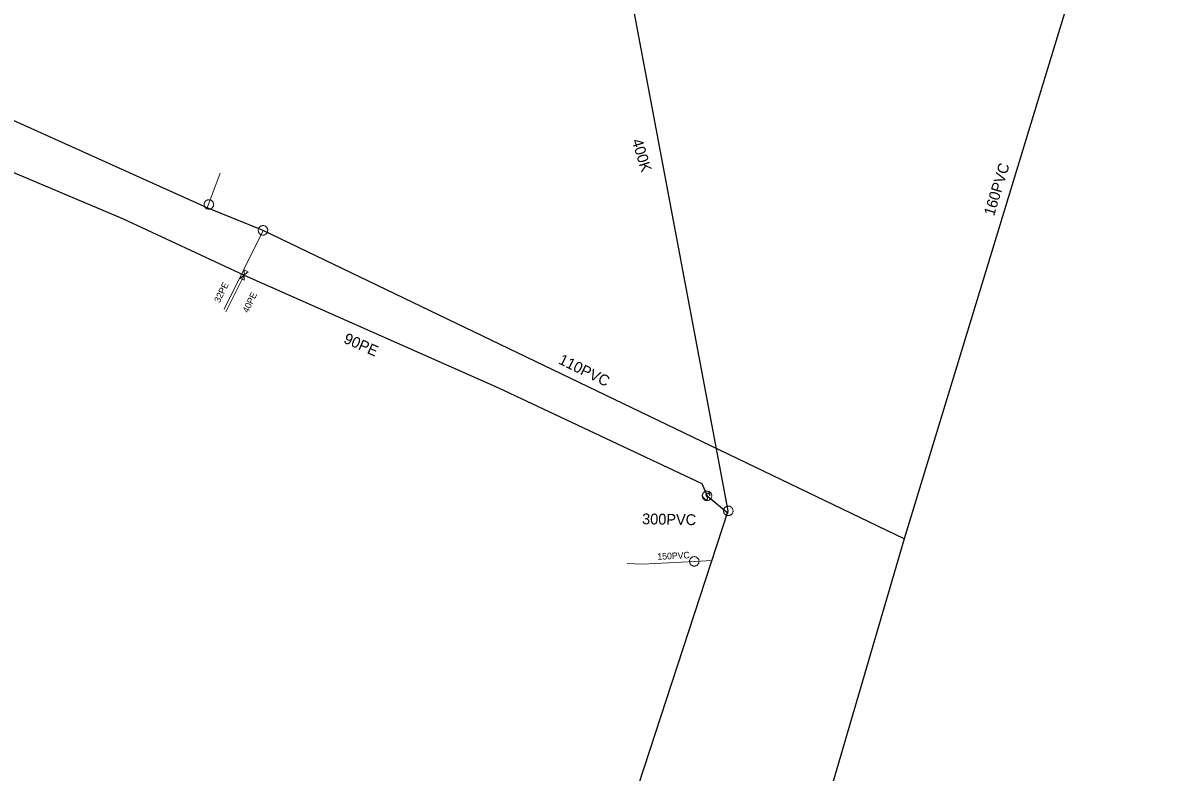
# Model space of a CAD drawing. Extents: x -741806 to -738704, y -1059275 to -1055387.
# Drawn here: x -740397.8 to -740293.4, y -1056984.6 to -1056915.4 of the extents above; entities that cross this region are included whole.
import ezdxf

# ---------------------------------------------------------------- set-up
doc = ezdxf.new("R2010")
doc.units = 0
doc.header["$LTSCALE"] = 0.4
for name, color, linetype, lineweight in [('2', 7, 'Continuous', 25), ('21', 7, 'Continuous', 13), ('3', 7, 'Continuous', 13), ('37', 7, 'Continuous', 13), ('46', 7, 'Continuous', 13), ('51', 7, 'Continuous', 13), ('52', 7, 'Continuous', 25), ('56', 7, 'Continuous', 13)]:
    doc.layers.add(name, color=color, linetype=linetype, lineweight=lineweight)
for name, color, linetype in [('5', 7, 'Continuous'), ('53', 7, 'Continuous'), ('54', 7, 'Continuous'), ('55', 7, 'Continuous')]:
    doc.layers.add(name, color=color, linetype=linetype)

msp = doc.modelspace()

# ---------------------------------------------------------------- linework, layer by layer
at = {"layer": '2'}
for p, q in [((-740332.78, -1056960.44), (-740344.949, -1056895.875)), ((-740334.739, -1056959.06), (-740332.8, -1056960.649))]:
    msp.add_line(p, q, dxfattribs=at)
for points in [[(-740403.129, -1056927.36), (-740388.629, -1056933.48), (-740377.42, -1056938.7), (-740353.969, -1056949.11), (-740335.219, -1056957.919), (-740334.739, -1056959.06)], [(-740396.239, -1057164.08), (-740391.449, -1057147.19), (-740376.449, -1057098.879), (-740361.75, -1057051.12), (-740346.756, -1057003.12), (-740332.78, -1056960.44)]]:
    msp.add_lwpolyline(points, dxfattribs=at)
at = {"layer": '21'}
for p, q in [((-740380.818, -1056932.503), (-740379.642, -1056929.301)), ((-740375.68, -1056934.58), (-740379.268, -1056941.838))]:
    msp.add_line(p, q, dxfattribs=at)
at = {"layer": '3'}
for q in [(-740334.585, -1056958.679), (-740334.432, -1056958.804)]:
    msp.add_line((-740334.572, -1056958.818), q, dxfattribs=at)
for points in [[(-740334.4, -1056959.338), (-740334.374, -1056959.301), (-740334.351, -1056959.262), (-740334.331, -1056959.219), (-740334.317, -1056959.177), (-740334.308, -1056959.132), (-740334.302, -1056959.086), (-740334.302, -1056959.04), (-740334.306, -1056958.994), (-740334.316, -1056958.95), (-740334.33, -1056958.906), (-740334.348, -1056958.864), (-740334.371, -1056958.824), (-740334.398, -1056958.787), (-740334.427, -1056958.753), (-740334.462, -1056958.722), (-740334.499, -1056958.694), (-740334.539, -1056958.672), (-740334.58, -1056958.653), (-740334.624, -1056958.638), (-740334.669, -1056958.629), (-740334.714, -1056958.624), (-740334.759, -1056958.623), (-740334.805, -1056958.628), (-740334.85, -1056958.637), (-740334.894, -1056958.651), (-740334.935, -1056958.67), (-740334.975, -1056958.692), (-740335.013, -1056958.719), (-740335.047, -1056958.749), (-740335.077, -1056958.784), (-740335.104, -1056958.82), (-740335.128, -1056958.859), (-740335.147, -1056958.901), (-740335.161, -1056958.945), (-740335.171, -1056958.989), (-740335.176, -1056959.035), (-740335.176, -1056959.08), (-740335.171, -1056959.127), (-740335.162, -1056959.171), (-740335.148, -1056959.214), (-740335.13, -1056959.256), (-740335.108, -1056959.297), (-740335.081, -1056959.334), (-740335.051, -1056959.368), (-740335.016, -1056959.399), (-740334.98, -1056959.426), (-740334.94, -1056959.449), (-740334.899, -1056959.468), (-740334.855, -1056959.482), (-740334.81, -1056959.492), (-740334.764, -1056959.497), (-740334.719, -1056959.498), (-740334.673, -1056959.493), (-740334.629, -1056959.484), (-740334.585, -1056959.47), (-740334.542, -1056959.451), (-740334.503, -1056959.429), (-740334.465, -1056959.402), (-740334.432, -1056959.371), (-740334.401, -1056959.338)], [(-740334.481, -1056959.061), (-740334.489, -1056958.98), (-740334.537, -1056958.905), (-740334.625, -1056958.833), (-740334.708, -1056958.8), (-740334.792, -1056958.806), (-740334.828, -1056958.85), (-740334.842, -1056958.911), (-740334.835, -1056958.954), (-740334.808, -1056959.012), (-740334.713, -1056959.164), (-740334.69, -1056959.226), (-740334.686, -1056959.265), (-740334.699, -1056959.327), (-740334.753, -1056959.393), (-740334.834, -1056959.401), (-740334.917, -1056959.369), (-740335.005, -1056959.297), (-740335.053, -1056959.221), (-740335.064, -1056959.138)], [(-740332.643, -1056960.023), (-740332.686, -1056960.012), (-740332.731, -1056960.005), (-740332.778, -1056960.002), (-740332.823, -1056960.004), (-740332.868, -1056960.012), (-740332.913, -1056960.023), (-740332.955, -1056960.04), (-740332.997, -1056960.06), (-740333.035, -1056960.086), (-740333.07, -1056960.114), (-740333.103, -1056960.146), (-740333.132, -1056960.182), (-740333.157, -1056960.22), (-740333.178, -1056960.261), (-740333.194, -1056960.304), (-740333.207, -1056960.348), (-740333.213, -1056960.393), (-740333.216, -1056960.438), (-740333.214, -1056960.485), (-740333.206, -1056960.53), (-740333.194, -1056960.574), (-740333.179, -1056960.616), (-740333.158, -1056960.658), (-740333.133, -1056960.696), (-740333.104, -1056960.732), (-740333.071, -1056960.764), (-740333.037, -1056960.793), (-740332.998, -1056960.818), (-740332.957, -1056960.839), (-740332.914, -1056960.855), (-740332.871, -1056960.867), (-740332.826, -1056960.875), (-740332.779, -1056960.877), (-740332.733, -1056960.875), (-740332.689, -1056960.868), (-740332.644, -1056960.856), (-740332.602, -1056960.84), (-740332.56, -1056960.819), (-740332.523, -1056960.794), (-740332.487, -1056960.766), (-740332.454, -1056960.733), (-740332.425, -1056960.698), (-740332.4, -1056960.66), (-740332.379, -1056960.619), (-740332.363, -1056960.576), (-740332.35, -1056960.532), (-740332.343, -1056960.487), (-740332.341, -1056960.441), (-740332.343, -1056960.395), (-740332.351, -1056960.349), (-740332.363, -1056960.306), (-740332.378, -1056960.263), (-740332.399, -1056960.222), (-740332.424, -1056960.184), (-740332.453, -1056960.148), (-740332.485, -1056960.115), (-740332.52, -1056960.087), (-740332.559, -1056960.061), (-740332.6, -1056960.041), (-740332.642, -1056960.024)]]:
    msp.add_lwpolyline(points, dxfattribs=at)
at = {"layer": '37'}
for q in [(-740377.553, -1056938.633), (-740377.285, -1056938.766)]:
    msp.add_line((-740377.419, -1056938.7), q, dxfattribs=at)
msp.add_lwpolyline([(-740377.426, -1056939.181), (-740377.412, -1056938.219), (-740377.041, -1056938.403), (-740377.797, -1056938.997)], close=True, dxfattribs=at)
at = {"layer": '46'}
msp.add_lwpolyline([(-740335.477, -1056965.075), (-740335.483, -1056965.031), (-740335.492, -1056964.986), (-740335.506, -1056964.942), (-740335.525, -1056964.901), (-740335.548, -1056964.861), (-740335.575, -1056964.823), (-740335.606, -1056964.79), (-740335.64, -1056964.759), (-740335.677, -1056964.733), (-740335.716, -1056964.71), (-740335.758, -1056964.691), (-740335.802, -1056964.676), (-740335.847, -1056964.668), (-740335.892, -1056964.662), (-740335.938, -1056964.663), (-740335.984, -1056964.667), (-740336.028, -1056964.678), (-740336.072, -1056964.691), (-740336.114, -1056964.71), (-740336.154, -1056964.733), (-740336.19, -1056964.76), (-740336.224, -1056964.79), (-740336.255, -1056964.825), (-740336.282, -1056964.862), (-740336.305, -1056964.902), (-740336.323, -1056964.944), (-740336.337, -1056964.987), (-740336.347, -1056965.032), (-740336.351, -1056965.078), (-740336.351, -1056965.124), (-740336.346, -1056965.168), (-740336.337, -1056965.213), (-740336.323, -1056965.257), (-740336.303, -1056965.299), (-740336.281, -1056965.338), (-740336.254, -1056965.376), (-740336.223, -1056965.409), (-740336.188, -1056965.44), (-740336.152, -1056965.466), (-740336.113, -1056965.489), (-740336.071, -1056965.508), (-740336.027, -1056965.523), (-740335.982, -1056965.532), (-740335.937, -1056965.537), (-740335.891, -1056965.536), (-740335.845, -1056965.532), (-740335.8, -1056965.522), (-740335.757, -1056965.508), (-740335.715, -1056965.489), (-740335.675, -1056965.466), (-740335.639, -1056965.439), (-740335.604, -1056965.409), (-740335.574, -1056965.374), (-740335.547, -1056965.337), (-740335.524, -1056965.297), (-740335.505, -1056965.255), (-740335.492, -1056965.212), (-740335.482, -1056965.167), (-740335.478, -1056965.121), (-740335.477, -1056965.076)], dxfattribs=at)
at = {"layer": '51'}
for points in [[(-740380.516, -1056931.78), (-740380.559, -1056931.767), (-740380.604, -1056931.758), (-740380.65, -1056931.754), (-740380.695, -1056931.754), (-740380.741, -1056931.76), (-740380.786, -1056931.77), (-740380.829, -1056931.785), (-740380.871, -1056931.804), (-740380.91, -1056931.828), (-740380.946, -1056931.855), (-740380.98, -1056931.886), (-740381.011, -1056931.921), (-740381.037, -1056931.958), (-740381.06, -1056931.998), (-740381.077, -1056932.04), (-740381.091, -1056932.084), (-740381.1, -1056932.129), (-740381.104, -1056932.174), (-740381.103, -1056932.22), (-740381.097, -1056932.266), (-740381.087, -1056932.31), (-740381.073, -1056932.354), (-740381.053, -1056932.395), (-740381.03, -1056932.434), (-740381.002, -1056932.471), (-740380.971, -1056932.505), (-740380.937, -1056932.535), (-740380.899, -1056932.561), (-740380.859, -1056932.584), (-740380.817, -1056932.602), (-740380.774, -1056932.615), (-740380.729, -1056932.624), (-740380.683, -1056932.628), (-740380.638, -1056932.628), (-740380.592, -1056932.622), (-740380.547, -1056932.612), (-740380.504, -1056932.597), (-740380.462, -1056932.578), (-740380.423, -1056932.554), (-740380.387, -1056932.527), (-740380.353, -1056932.496), (-740380.322, -1056932.461), (-740380.297, -1056932.424), (-740380.274, -1056932.384), (-740380.256, -1056932.342), (-740380.242, -1056932.298), (-740380.234, -1056932.253), (-740380.229, -1056932.208), (-740380.23, -1056932.161), (-740380.236, -1056932.116), (-740380.246, -1056932.071), (-740380.26, -1056932.028), (-740380.28, -1056931.987), (-740380.303, -1056931.947), (-740380.331, -1056931.91), (-740380.362, -1056931.877), (-740380.396, -1056931.847), (-740380.434, -1056931.82), (-740380.474, -1056931.798), (-740380.516, -1056931.781)], [(-740376.074, -1056934.392), (-740376.092, -1056934.433), (-740376.105, -1056934.477), (-740376.113, -1056934.523), (-740376.117, -1056934.567), (-740376.115, -1056934.613), (-740376.109, -1056934.659), (-740376.098, -1056934.703), (-740376.083, -1056934.747), (-740376.063, -1056934.788), (-740376.039, -1056934.827), (-740376.011, -1056934.863), (-740375.98, -1056934.897), (-740375.945, -1056934.927), (-740375.907, -1056934.952), (-740375.867, -1056934.974), (-740375.824, -1056934.992), (-740375.781, -1056935.005), (-740375.736, -1056935.013), (-740375.69, -1056935.016), (-740375.644, -1056935.014), (-740375.599, -1056935.008), (-740375.554, -1056934.998), (-740375.511, -1056934.982), (-740375.47, -1056934.963), (-740375.43, -1056934.939), (-740375.394, -1056934.911), (-740375.361, -1056934.879), (-740375.331, -1056934.844), (-740375.306, -1056934.806), (-740375.283, -1056934.766), (-740375.267, -1056934.724), (-740375.254, -1056934.68), (-740375.245, -1056934.635), (-740375.242, -1056934.59), (-740375.243, -1056934.544), (-740375.249, -1056934.498), (-740375.26, -1056934.454), (-740375.275, -1056934.41), (-740375.295, -1056934.37), (-740375.319, -1056934.331), (-740375.347, -1056934.294), (-740375.378, -1056934.26), (-740375.413, -1056934.231), (-740375.451, -1056934.205), (-740375.491, -1056934.183), (-740375.534, -1056934.165), (-740375.578, -1056934.153), (-740375.622, -1056934.144), (-740375.668, -1056934.141), (-740375.715, -1056934.143), (-740375.76, -1056934.149), (-740375.804, -1056934.159), (-740375.847, -1056934.175), (-740375.888, -1056934.194), (-740375.928, -1056934.219), (-740375.964, -1056934.247), (-740375.997, -1056934.278), (-740376.027, -1056934.313), (-740376.052, -1056934.351), (-740376.074, -1056934.391)]]:
    msp.add_lwpolyline(points, dxfattribs=at)
at = {"layer": '52'}
for points in [[(-740275.601, -1056823.152), (-740278.978, -1056835.415), (-740282.21, -1056845.104), (-740296.842, -1056898.301), (-740316.568, -1056963.017)], [(-740316.568, -1056963.017), (-740375.68, -1056934.58), (-740380.818, -1056932.503), (-740426.078, -1056912.101)], [(-740316.568, -1056963.017), (-740325.5, -1056993.58), (-740333.225, -1057017.973), (-740378.526, -1057167.571), (-740379.354, -1057170.267)]]:
    msp.add_lwpolyline(points, dxfattribs=at)
at = {"layer": '56'}
msp.add_line((-740379.1, -1056942.089), (-740377.42, -1056938.7), dxfattribs=at)
msp.add_lwpolyline([(-740342.095, -1056965.301), (-740340.699, -1056965.36), (-740335.9, -1056965.1), (-740334.277, -1056965.012)], dxfattribs=at)

# ---------------------------------------------------------------- texts
at = {"layer": '5'}
for s, rotation, p in [('400K', 287, (-740341.686, -1056926.306)), ('90PE', 336, (-740368.327, -1056944.907)), ('300PVC', 359, (-740340.73, -1056961.676))]:
    msp.add_text(s, height=1, rotation=rotation, dxfattribs=at).set_placement(p)
at = {"layer": '53'}
for s, rotation, p in [('160PVC', 73, (-740308.283, -1056933.314)), ('110PVC', 334, (-740348.509, -1056946.834))]:
    msp.add_text(s, height=1, rotation=rotation, dxfattribs=at).set_placement(p)
at = {"layer": '54'}
msp.add_text('32PE', height=0.6, rotation=64, dxfattribs=at).set_placement((-740379.68, -1056941.306))
at = {"layer": '55'}
for s, rotation, p in [('40PE', 64, (-740377.065, -1056942.235)), ('150PVC', 3, (-740339.303, -1056964.962))]:
    msp.add_text(s, height=0.6, rotation=rotation, dxfattribs=at).set_placement(p)

doc.saveas('drawing.dxf')
